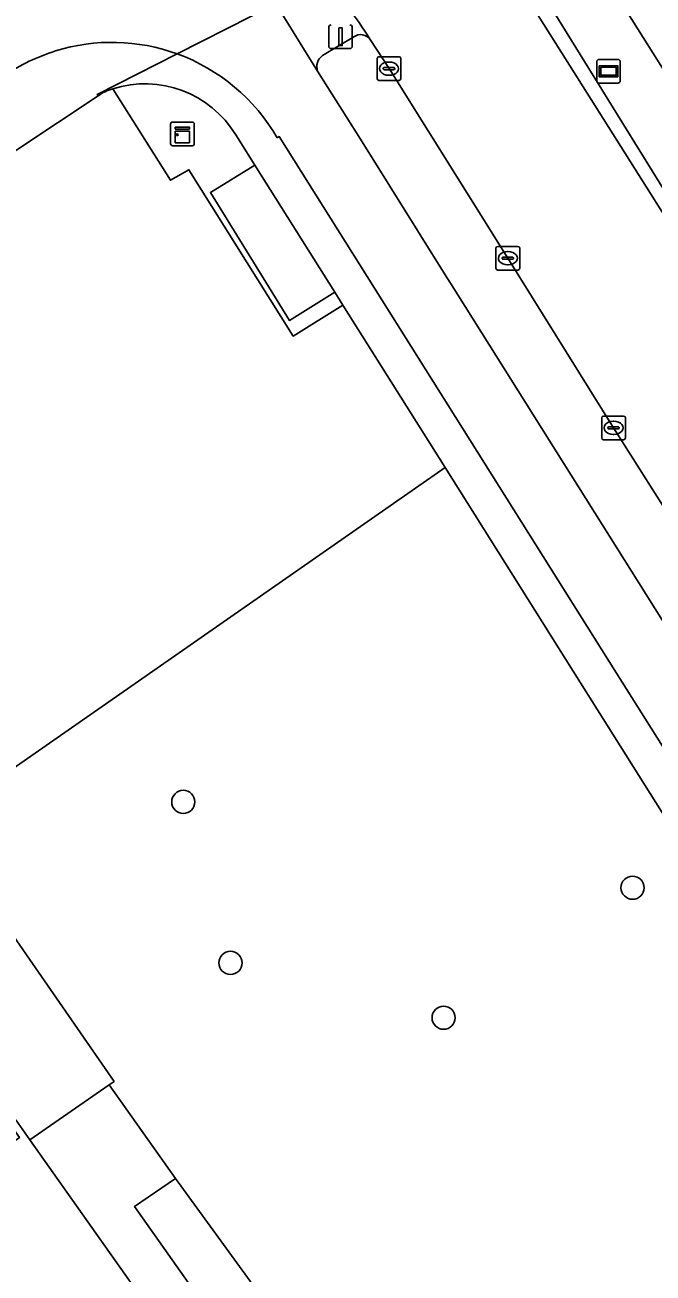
# Model space of a CAD drawing. Extents: x 159352 to 160617, y 385888 to 387323.
# Drawn here: x 160049 to 160075.5, y 387241.9 to 387294.6 of the extents above; entities that cross this region are included whole.
import ezdxf

# ---------------------------------------------------------------- set-up
doc = ezdxf.new("R2010")
doc.units = 0
for name, color, linetype in [('IMGEO_Berm_groen', 7, 'Continuous'), ('IMGEO_Boom', 7, 'Continuous'), ('IMGEO_Fietspad_gesloten', 7, 'Continuous'), ('IMGEO_Groenvoorziening', 7, 'Continuous'), ('IMGEO_Hek', 7, 'Continuous'), ('IMGEO_Informatiebord', 7, 'Continuous'), ('IMGEO_Kast', 7, 'Continuous'), ('IMGEO_Kolk', 7, 'Continuous'), ('IMGEO_OVBaan_gesloten', 7, 'Continuous'), ('IMGEO_Pand', 7, 'Continuous'), ('IMGEO_Rijbaan_regionaal_gesloten', 7, 'Continuous'), ('IMGEO_Verkeersregelinstallatiepaal', 7, 'Continuous'), ('IMGEO_Voetpad_open', 7, 'Continuous')]:
    doc.layers.add(name, color=color, linetype=linetype)

msp = doc.modelspace()

# ---------------------------------------------------------------- linework, layer by layer
at = {"layer": 'IMGEO_Berm_groen'}
for points in [[(160062.88, 387294.098), (160061.558, 387293.31)], [(160104.196, 387229.33), (160103.53, 387230.361), (160095.851, 387242.597), (160088.165, 387254.84), (160079.427, 387268.747), (160078.787, 387269.804), (160073.855, 387277.582), (160069.39, 387284.749), (160064.37, 387292.756), (160063.576, 387293.987)], [(160061.354, 387292.644), (160063.17, 387289.774), (160066.811, 387283.933), (160066.963, 387283.69), (160076.235, 387268.952), (160076.381, 387268.72), (160087.304, 387251.405), (160092.639, 387242.947), (160097.876, 387234.64), (160105.041, 387223.274), (160114.358, 387208.818), (160165.191, 387127.841), (160170.83, 387118.868), (160182.845, 387099.748), (160203.016, 387067.649), (160214.358, 387049.6), (160225.591, 387031.723), (160236.977, 387013.604), (160245.966, 386999.301), (160263.313, 386971.696), (160298.755, 386915.152)]]:
    msp.add_lwpolyline(points, dxfattribs=at)
for centre, radius, start, end in [((160063.173, 387293.695), 0.498, 35.8652, 126.012), ((160061.904, 387292.84), 0.584, 126.3305, 199.6092)]:
    msp.add_arc(centre, radius, start, end, dxfattribs=at)
at = {"layer": 'IMGEO_Boom'}
for centre in [(160055.68, 387261.782), (160074.658, 387258.158), (160057.674, 387254.982), (160066.677, 387252.665)]:
    msp.add_circle(centre, 0.489, dxfattribs=at)
at = {"layer": 'IMGEO_Fietspad_gesloten'}
for points in [[(160055.426, 387293.381), (160059.591, 387295.491), (160061.506, 387296.694)], [(160298.755, 386915.152), (160263.313, 386971.696), (160245.966, 386999.301), (160236.977, 387013.604), (160225.591, 387031.723), (160214.358, 387049.6), (160203.016, 387067.649), (160182.845, 387099.748), (160170.83, 387118.868), (160165.191, 387127.841), (160114.358, 387208.818), (160105.041, 387223.274), (160097.876, 387234.64), (160092.639, 387242.947), (160087.304, 387251.405), (160076.381, 387268.72), (160076.235, 387268.952), (160066.963, 387283.69), (160066.811, 387283.933), (160063.17, 387289.774), (160061.354, 387292.644), (160059.591, 387295.491), (160055.426, 387293.381)], [(160059.646, 387289.834), (160059.735, 387289.888), (160073.984, 387267.224), (160090.197, 387241.473), (160102.688, 387221.699), (160111.944, 387207.355), (160162.997, 387126.094), (160168.72, 387116.98), (160180.729, 387097.854), (160243.818, 386997.378), (160260.746, 386970.418), (160299.01, 386909.452)]]:
    msp.add_lwpolyline(points, dxfattribs=at)
for centre, radius, start, end in [((160052.666, 387285.808), 8.06, 69.9729, 107.2462), ((160053.108, 387284.769), 9.184, 107.9605, 122.7916), ((160052.643, 387285.786), 8.089, 30.0307, 69.8738)]:
    msp.add_arc(centre, radius, start, end, dxfattribs=at)
at = {"layer": 'IMGEO_Groenvoorziening'}
for points in [[(160062.419, 387282.768), (160060.327, 387281.456), (160055.918, 387288.484), (160055.136, 387288.04), (160052.701, 387291.907)], [(160052.083, 387291.603), (160041.714, 387284.743), (160040.722, 387284.127), (160034.882, 387280.095), (160032.821, 387278.661), (160045.178, 387260.891), (160066.736, 387275.904), (160062.419, 387282.768)], [(160088.294, 387241.649), (160072.457, 387266.807), (160066.736, 387275.904), (160045.178, 387260.891), (160052.758, 387249.971), (160052.549, 387249.827), (160055.344, 387245.866), (160061.889, 387236.885)]]:
    msp.add_lwpolyline(points, dxfattribs=at)
for points in [[(159994.947, 387225.611), (160000.778, 387217.185), (160002.081, 387218.108), (160003.356, 387216.327), (160003.6, 387216.5), (160048.356, 387248.176), (160048.601, 387248.349), (160049.193, 387247.513), (160052.549, 387249.827), (160052.758, 387249.971), (160045.178, 387260.891)], [(160062.993, 387237.663), (160061.889, 387236.885), (160055.344, 387245.866), (160053.624, 387244.694), (160061.269, 387233.868), (160064.22, 387235.969)]]:
    msp.add_lwpolyline(points, close=True, dxfattribs=at)
msp.add_arc((160053.198, 387290.117), 1.857, 105.5085, 126.8775, dxfattribs=at)
at = {"layer": 'IMGEO_Hek'}
msp.add_lwpolyline([(160070.499, 387296.513), (160076.51, 387286.778)], dxfattribs=at)
at = {"layer": 'IMGEO_Informatiebord'}
for p, q in [((160073.146, 387292.245), (160073.146, 387293.045)), ((160073.146, 387293.045), (160073.146, 387292.245)), ((160073.246, 387293.145), (160074.036, 387293.145)), ((160074.036, 387293.145), (160073.246, 387293.145)), ((160074.136, 387293.045), (160074.136, 387292.245)), ((160074.136, 387292.245), (160074.136, 387293.045)), ((160074.036, 387292.145), (160073.246, 387292.145)), ((160073.246, 387292.145), (160074.036, 387292.145))]:
    msp.add_line(p, q, dxfattribs=at)
for points in [[(160073.247, 387292.877), (160074.035, 387292.877), (160074.035, 387292.413), (160073.247, 387292.413), (160073.247, 387292.877)], [(160073.312, 387292.812), (160073.312, 387292.478), (160073.97, 387292.478), (160073.97, 387292.812), (160073.312, 387292.812)]]:
    msp.add_lwpolyline(points, dxfattribs=at)
for centre, start, end in [((160073.246, 387293.045), 90, 180), ((160073.246, 387293.045), 90, 180), ((160074.036, 387293.045), 0, 90), ((160074.036, 387293.045), 360, 90), ((160073.246, 387292.245), 180, 270), ((160073.246, 387292.245), 180, 270), ((160074.036, 387292.245), 270, 0), ((160074.036, 387292.245), 270, 0)]:
    msp.add_arc(centre, 0.1, start, end, dxfattribs=at)
at = {"layer": 'IMGEO_Kast'}
for p, q in [((160055.144, 387289.576), (160055.144, 387290.417)), ((160055.144, 387290.417), (160055.144, 387289.576)), ((160055.219, 387290.501), (160056.06, 387290.501)), ((160056.06, 387290.501), (160055.219, 387290.501)), ((160056.144, 387290.426), (160056.144, 387289.585)), ((160056.144, 387289.585), (160056.144, 387290.426)), ((160056.069, 387289.501), (160055.228, 387289.501)), ((160055.228, 387289.501), (160056.069, 387289.501))]:
    msp.add_line(p, q, dxfattribs=at)
for points in [[(160055.339, 387290.291), (160055.939, 387290.291), (160055.939, 387290.206), (160055.339, 387290.206), (160055.339, 387290.291)], [(160055.339, 387290.116), (160055.939, 387290.116), (160055.939, 387289.627), (160055.339, 387289.627), (160055.339, 387290.116)]]:
    msp.add_lwpolyline(points, dxfattribs=at)
msp.add_circle((160055.423, 387289.965), 0.0377, dxfattribs=at)
for centre, start, end in [((160055.222, 387290.423), 92.4484, 184.2845), ((160055.222, 387290.423), 92.4484, 184.2845), ((160056.066, 387290.423), 2.4484, 94.2845), ((160056.066, 387290.423), 2.4484, 94.2845), ((160055.222, 387289.579), 182.4484, 274.2845), ((160055.222, 387289.579), 182.4484, 274.2845), ((160056.066, 387289.579), 272.4484, 4.2845), ((160056.066, 387289.579), 272.4484, 4.2845)]:
    msp.add_arc(centre, 0.0779, start, end, dxfattribs=at)
at = {"layer": 'IMGEO_Kolk'}
for p, q in [((160063.944, 387293.256), (160064.796, 387293.256)), ((160063.869, 387292.33), (160063.869, 387293.182)), ((160064.128, 387292.75), (160064.128, 387292.762)), ((160064.566, 387292.713), (160064.168, 387292.713)), ((160064.171, 387292.799), (160064.569, 387292.799)), ((160064.357, 387293.036), (160064.382, 387293.036)), ((160064.612, 387292.762), (160064.612, 387292.75)), ((160064.87, 387293.182), (160064.87, 387292.33)), ((160064.796, 387292.256), (160063.944, 387292.256)), ((160064.38, 387292.476), (160064.355, 387292.476)), ((160068.889, 387284.323), (160068.889, 387285.175)), ((160068.964, 387285.249), (160069.816, 387285.249)), ((160069.191, 387284.792), (160069.589, 387284.792)), ((160069.377, 387285.029), (160069.402, 387285.029)), ((160069.89, 387285.175), (160069.89, 387284.323)), ((160069.816, 387284.249), (160068.964, 387284.249)), ((160069.148, 387284.743), (160069.148, 387284.755)), ((160069.586, 387284.706), (160069.188, 387284.706)), ((160069.4, 387284.469), (160069.375, 387284.469)), ((160069.632, 387284.755), (160069.632, 387284.743)), ((160073.354, 387277.156), (160073.354, 387278.008)), ((160073.429, 387278.082), (160074.281, 387278.082)), ((160074.355, 387278.008), (160074.355, 387277.156)), ((160073.613, 387277.576), (160073.613, 387277.588)), ((160074.051, 387277.539), (160073.653, 387277.539)), ((160073.656, 387277.625), (160074.054, 387277.625)), ((160073.842, 387277.862), (160073.867, 387277.862)), ((160074.097, 387277.588), (160074.097, 387277.576)), ((160074.281, 387277.082), (160073.429, 387277.082)), ((160073.865, 387277.302), (160073.84, 387277.302))]:
    msp.add_line(p, q, dxfattribs=at)
for points in [[(160063.944, 387293.256), (160064.796, 387293.256)], [(160063.869, 387292.33), (160063.869, 387293.182)], [(160064.87, 387293.182), (160064.87, 387292.33)], [(160064.796, 387292.256), (160063.944, 387292.256)], [(160068.889, 387284.323), (160068.889, 387285.175)], [(160068.964, 387285.249), (160069.816, 387285.249)], [(160069.89, 387285.175), (160069.89, 387284.323)], [(160069.816, 387284.249), (160068.964, 387284.249)], [(160073.354, 387277.156), (160073.354, 387278.008)], [(160073.429, 387278.082), (160074.281, 387278.082)], [(160074.355, 387278.008), (160074.355, 387277.156)], [(160074.281, 387277.082), (160073.429, 387277.082)]]:
    msp.add_lwpolyline(points, dxfattribs=at)
for centre, radius, start, end in [((160063.946, 387293.18), 0.0765, 91.552, 178.448), ((160063.946, 387293.18), 0.0765, 91.552, 178.448), ((160064.794, 387293.18), 0.0765, 1.552, 88.448), ((160064.794, 387293.18), 0.0765, 1.552, 88.448), ((160064.168, 387292.759), 0.0403, 85.8775, 175.7526), ((160064.165, 387292.749), 0.0366, 178.938, 274.7102), ((160064.569, 387292.756), 0.043, 264.8664, 352.4533), ((160064.573, 387292.761), 0.0386, 1.7309, 96.639), ((160063.946, 387292.332), 0.0765, 181.552, 268.448), ((160063.946, 387292.332), 0.0765, 181.552, 268.448), ((160064.794, 387292.332), 0.0765, 271.552, 358.448), ((160064.794, 387292.332), 0.0765, 271.552, 358.448), ((160068.966, 387285.173), 0.0765, 91.552, 178.448), ((160068.966, 387285.173), 0.0765, 91.552, 178.448), ((160069.188, 387284.752), 0.0403, 85.8775, 175.7526), ((160069.593, 387284.754), 0.0386, 1.7309, 96.639), ((160069.814, 387285.173), 0.0765, 1.552, 88.448), ((160069.814, 387285.173), 0.0765, 1.552, 88.448), ((160068.966, 387284.325), 0.0765, 181.552, 268.448), ((160068.966, 387284.325), 0.0765, 181.552, 268.448), ((160069.185, 387284.742), 0.0366, 178.938, 274.7102), ((160069.589, 387284.749), 0.043, 264.8664, 352.4533), ((160069.814, 387284.325), 0.0765, 271.552, 358.448), ((160069.814, 387284.325), 0.0765, 271.552, 358.448), ((160073.431, 387278.006), 0.0765, 91.552, 178.448), ((160073.431, 387278.006), 0.0765, 91.552, 178.448), ((160074.279, 387278.006), 0.0765, 1.552, 88.448), ((160074.279, 387278.006), 0.0765, 1.552, 88.448), ((160073.653, 387277.585), 0.0403, 85.8775, 175.7526), ((160073.65, 387277.575), 0.0366, 178.938, 274.7102), ((160074.054, 387277.582), 0.043, 264.8664, 352.4533), ((160074.058, 387277.587), 0.0386, 1.7309, 96.639), ((160073.431, 387277.158), 0.0765, 181.552, 268.448), ((160073.431, 387277.158), 0.0765, 181.552, 268.448), ((160074.279, 387277.158), 0.0765, 271.552, 358.448), ((160074.279, 387277.158), 0.0765, 271.552, 358.448)]:
    msp.add_arc(centre, radius, start, end, dxfattribs=at)
for centre, major_axis, ratio, start_param, end_param in [((160064.356, 387292.756), (-0.387, 0.002), 0.722429, 4.712389, 7.853982), ((160064.381, 387292.756), (-0.39, 0.002), 0.717154, 1.570796, 4.712389), ((160069.376, 387284.749), (-0.387, 0.002), 0.722429, 4.712389, 7.853982), ((160069.401, 387284.749), (-0.39, 0.002), 0.717154, 1.570796, 4.712389), ((160073.841, 387277.582), (-0.387, 0.002), 0.722429, 4.712389, 7.853982), ((160073.866, 387277.582), (-0.39, 0.002), 0.717154, 1.570796, 4.712389)]:
    msp.add_ellipse(centre, major_axis=major_axis, ratio=ratio, start_param=start_param, end_param=end_param, dxfattribs=at)
at = {"layer": 'IMGEO_OVBaan_gesloten'}
msp.add_lwpolyline([(160169.143, 387150.659), (160133.251, 387207.891), (160089.964, 387276.862), (160074.769, 387300.977), (160072.922, 387303.876), (160070.064, 387302.083), (160071.697, 387299.486), (160087.296, 387274.72), (160087.318, 387274.685), (160127.975, 387209.886), (160130.381, 387206.055), (160130.274, 387205.979), (160166.004, 387148.947), (160216.284, 387068.925), (160257.803, 387002.881), (160262.089, 386996.041), (160264.619, 386991.885), (160290.584, 386950.642), (160291.841, 386948.664), (160292.971, 386946.889), (160295.557, 386943.025), (160320.751, 386905.815), (160328.357, 386894.581), (160330.901, 386890.869)], dxfattribs=at)
at = {"layer": 'IMGEO_Pand'}
msp.add_lwpolyline([(160039.933, 387228.664), (160039.38, 387229.446), (160038.975, 387230.02), (160042.679, 387232.633), (160045.512, 387234.631), (160046.876, 387235.593), (160047.265, 387235.868), (160053.802, 387240.479), (160054.201, 387239.904), (160054.756, 387239.105), (160055.019, 387239.29), (160049.193, 387247.513), (160048.601, 387248.349), (160048.356, 387248.176), (160048.761, 387247.604), (160033.838, 387237.043), (160039.823, 387228.588)], close=True, dxfattribs=at)
at = {"layer": 'IMGEO_Rijbaan_regionaal_gesloten'}
for points in [[(160120.297, 387216.108), (160119.229, 387217.805), (160084.837, 387272.537), (160084.156, 387273.62), (160068.915, 387297.799), (160067.338, 387300.351), (160061.506, 387296.694)], [(160063.576, 387293.987), (160064.37, 387292.756), (160069.39, 387284.749), (160073.855, 387277.582), (160078.787, 387269.804), (160079.427, 387268.747), (160088.165, 387254.84), (160095.851, 387242.597), (160103.53, 387230.361), (160104.196, 387229.33)]]:
    msp.add_lwpolyline(points, dxfattribs=at)
msp.add_arc((160047.956, 387284.188), 18.439, 32.1026, 42.7066, dxfattribs=at)
at = {"layer": 'IMGEO_Verkeersregelinstallatiepaal'}
for p, q in [((160061.826, 387293.702), (160061.826, 387294.502)), ((160061.826, 387294.502), (160061.826, 387293.702)), ((160062.816, 387294.502), (160062.816, 387293.702)), ((160062.816, 387293.702), (160062.816, 387294.502)), ((160062.716, 387293.602), (160061.926, 387293.602)), ((160061.926, 387293.602), (160062.716, 387293.602))]:
    msp.add_line(p, q, dxfattribs=at)
msp.add_lwpolyline([(160062.246, 387294.477), (160062.396, 387294.477), (160062.396, 387293.727), (160062.246, 387293.727), (160062.246, 387294.477)], dxfattribs=at)
for centre, start, end in [((160061.926, 387294.502), 90, 180), ((160061.926, 387294.502), 90, 180), ((160062.716, 387294.502), 0, 90), ((160062.716, 387294.502), 360, 90), ((160061.926, 387293.702), 180, 270), ((160061.926, 387293.702), 180, 270), ((160062.716, 387293.702), 270, 0), ((160062.716, 387293.702), 270, 0)]:
    msp.add_arc(centre, 0.1, start, end, dxfattribs=at)
at = {"layer": 'IMGEO_Voetpad_open'}
for points in [[(160071.697, 387299.486), (160068.915, 387297.799), (160084.156, 387273.62), (160084.837, 387272.537), (160087.184, 387274.052), (160086.938, 387274.436), (160087.318, 387274.685), (160087.296, 387274.72)], [(160058.703, 387288.677), (160056.829, 387287.518), (160060.164, 387282.124), (160062.079, 387283.309)], [(160060.792, 387231.102), (160069.339, 387237.153), (160066.918, 387240.492), (160062.993, 387237.663), (160064.22, 387235.969), (160061.269, 387233.868), (160053.624, 387244.694), (160055.344, 387245.866), (160052.549, 387249.827), (160049.193, 387247.513), (160055.019, 387239.29), (160057.857, 387235.257)]]:
    msp.add_lwpolyline(points, close=True, dxfattribs=at)
for points in [[(160061.506, 387296.694), (160059.591, 387295.491), (160061.354, 387292.644)], [(160061.558, 387293.31), (160062.88, 387294.098)], [(160032.821, 387278.661), (160034.882, 387280.095), (160040.722, 387284.127), (160041.714, 387284.743), (160052.083, 387291.603), (160052.048, 387291.668), (160055.426, 387293.381)], [(160055.426, 387293.381), (160052.048, 387291.668), (160052.083, 387291.603)], [(160052.701, 387291.907), (160055.136, 387288.04), (160055.918, 387288.484), (160060.327, 387281.456), (160062.419, 387282.768), (160062.079, 387283.309), (160060.164, 387282.124), (160056.829, 387287.518), (160058.703, 387288.677), (160057.894, 387289.963)], [(160057.894, 387289.963), (160058.703, 387288.677), (160062.079, 387283.309), (160062.419, 387282.768), (160066.736, 387275.904), (160072.457, 387266.807), (160088.294, 387241.649), (160088.399, 387241.482), (160088.925, 387240.647), (160089.06, 387240.434), (160089.173, 387240.254), (160101.435, 387220.835), (160110.658, 387206.565), (160125.952, 387182.217), (160127.555, 387179.648), (160160.899, 387126.68), (160192.245, 387076.712)], [(160260.746, 386970.418), (160243.818, 386997.378), (160180.729, 387097.854), (160168.72, 387116.98), (160162.997, 387126.094), (160111.944, 387207.355), (160102.688, 387221.699), (160090.197, 387241.473), (160073.984, 387267.224), (160059.735, 387289.888), (160059.646, 387289.834)]]:
    msp.add_lwpolyline(points, dxfattribs=at)
for centre, radius, start, end in [((160047.956, 387284.188), 18.439, 32.1026, 42.7066), ((160052.666, 387285.808), 8.06, 69.9729, 107.2462), ((160063.173, 387293.695), 0.498, 35.8652, 126.012), ((160053.108, 387284.769), 9.184, 107.9605, 122.7916), ((160052.643, 387285.786), 8.089, 30.0307, 69.8738), ((160061.904, 387292.84), 0.584, 126.3305, 199.6092), ((160053.198, 387290.117), 1.857, 105.5085, 126.8775), ((160054.059, 387287.626), 4.491, 31.3585, 107.5948), ((160054.059, 387287.626), 4.491, 31.3585, 107.5948)]:
    msp.add_arc(centre, radius, start, end, dxfattribs=at)

doc.saveas('drawing.dxf')
